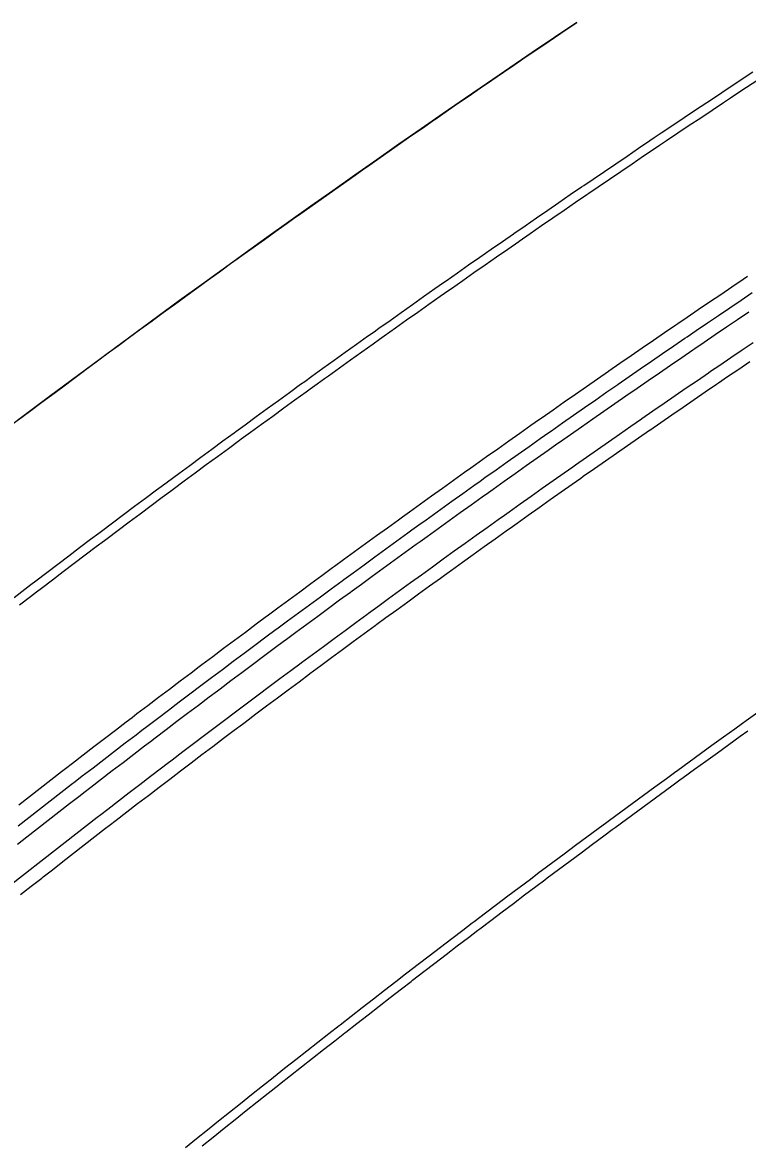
# Model space of a CAD drawing. Extents: x 2145147 to 2158018, y 137519 to 148068.
# Drawn here: x 2151845.4 to 2151897.6, y 142596.4 to 142677.2 of the extents above; entities that cross this region are included whole.
import ezdxf

# ---------------------------------------------------------------- set-up
doc = ezdxf.new("R2010")
doc.units = 0
doc.layers.add('PR_Align_Ramp_E', color=7, linetype='Continuous')
doc.layers.add('PR_Phasing_Pavement_1', color=7, linetype='Continuous')

msp = doc.modelspace()

# ---------------------------------------------------------------- linework, layer by layer
at = {"layer": 'PR_Align_Ramp_E'}
msp.add_arc((2152418.635, 141885.028), 954.93, 123.94985, 138.840427, dxfattribs=at)
at = {"layer": 'PR_Phasing_Pavement_1'}
for points in [[(2151845.099, 142648.538), (2151845.899, 142649.138), (2151846.699, 142649.738), (2151847.5, 142650.336), (2151848.302, 142650.934), (2151849.105, 142651.531), (2151849.875, 142652.102), (2151849.908, 142652.127), (2151850.711, 142652.722), (2151851.515, 142653.316), (2151852.32, 142653.91), (2151853.126, 142654.502), (2151853.932, 142655.094), (2151854.739, 142655.685), (2151854.87, 142655.782), (2151855.546, 142656.275), (2151856.354, 142656.864), (2151857.162, 142657.453), (2151857.972, 142658.04), (2151858.781, 142658.627), (2151859.592, 142659.213), (2151859.89, 142659.428), (2151860.403, 142659.798), (2151860.944, 142660.188), (2151861.215, 142660.382), (2151862.027, 142660.965), (2151862.84, 142661.548), (2151863.653, 142662.129), (2151864.467, 142662.71), (2151864.933, 142663.042), (2151865.282, 142663.29), (2151866.097, 142663.869), (2151866.913, 142664.447), (2151867.73, 142665.025), (2151868.547, 142665.601), (2151869.364, 142666.177), (2151870, 142666.623), (2151870.183, 142666.751), (2151871.002, 142667.325), (2151871.821, 142667.898), (2151872.641, 142668.471), (2151873.462, 142669.042), (2151874.283, 142669.612), (2151875.09, 142670.171), (2151875.105, 142670.182), (2151875.928, 142670.751), (2151876.751, 142671.319), (2151877.575, 142671.886), (2151878.399, 142672.452), (2151879.224, 142673.017), (2151880.049, 142673.582), (2151880.202, 142673.686), (2151880.875, 142674.145), (2151881.702, 142674.708), (2151882.529, 142675.27), (2151883.357, 142675.831), (2151884.185, 142676.391), (2151885.014, 142676.95), (2151885.338, 142677.168)], [(2151890.922, 142668.873), (2151891.428, 142669.212), (2151892.249, 142669.764), (2151893.071, 142670.315), (2151893.894, 142670.865), (2151894.717, 142671.414), (2151895.541, 142671.962), (2151896.032, 142672.288), (2151896.365, 142672.51), (2151897.19, 142673.056), (2151898.016, 142673.602)], [(2151891.295, 142668.32), (2151891.8, 142668.659), (2151892.621, 142669.211), (2151893.442, 142669.761), (2151894.264, 142670.31), (2151895.087, 142670.859), (2151895.91, 142671.407), (2151896.401, 142671.733), (2151896.734, 142671.954), (2151897.558, 142672.5), (2151898.383, 142673.045)], [(2151844.796, 142635.762), (2151845.582, 142636.362), (2151846.015, 142636.692), (2151846.369, 142636.962), (2151847.157, 142637.561), (2151847.945, 142638.159), (2151848.734, 142638.756), (2151849.524, 142639.352), (2151850.314, 142639.948), (2151850.911, 142640.397), (2151851.105, 142640.543), (2151851.897, 142641.137), (2151852.689, 142641.73), (2151853.481, 142642.322), (2151854.275, 142642.913), (2151855.069, 142643.504), (2151855.831, 142644.07), (2151855.863, 142644.094), (2151856.658, 142644.683), (2151857.454, 142645.271), (2151858.251, 142645.858), (2151859.048, 142646.444), (2151859.845, 142647.03), (2151860.644, 142647.615), (2151860.774, 142647.71), (2151861.443, 142648.199), (2151862.242, 142648.782), (2151863.042, 142649.364), (2151863.843, 142649.945), (2151864.644, 142650.526), (2151865.446, 142651.106), (2151865.741, 142651.319), (2151866.249, 142651.684), (2151866.784, 142652.07), (2151867.052, 142652.263), (2151867.856, 142652.84), (2151868.66, 142653.416), (2151869.465, 142653.992), (2151870.27, 142654.566), (2151870.732, 142654.895), (2151871.077, 142655.14), (2151871.883, 142655.713), (2151872.691, 142656.285), (2151873.499, 142656.856), (2151874.307, 142657.427), (2151875.116, 142657.996), (2151875.745, 142658.438), (2151875.926, 142658.565), (2151876.736, 142659.133), (2151877.547, 142659.7), (2151878.359, 142660.266), (2151879.171, 142660.832), (2151879.984, 142661.396), (2151880.782, 142661.949), (2151880.797, 142661.96), (2151881.611, 142662.523), (2151882.425, 142663.085), (2151883.241, 142663.646), (2151884.056, 142664.206), (2151884.872, 142664.765), (2151885.689, 142665.324), (2151885.841, 142665.427), (2151886.507, 142665.882), (2151887.325, 142666.438), (2151888.143, 142666.994), (2151888.962, 142667.549), (2151889.782, 142668.104), (2151890.602, 142668.657), (2151890.922, 142668.873)], [(2151845.2, 142635.232), (2151845.986, 142635.832), (2151846.419, 142636.162), (2151846.773, 142636.431), (2151847.56, 142637.03), (2151848.348, 142637.628), (2151849.136, 142638.224), (2151849.925, 142638.82), (2151850.715, 142639.415), (2151851.311, 142639.864), (2151851.505, 142640.01), (2151852.296, 142640.603), (2151853.088, 142641.196), (2151853.88, 142641.788), (2151854.673, 142642.379), (2151855.466, 142642.969), (2151856.228, 142643.534), (2151856.26, 142643.558), (2151857.055, 142644.147), (2151857.85, 142644.734), (2151858.646, 142645.321), (2151859.443, 142645.907), (2151860.24, 142646.492), (2151861.037, 142647.077), (2151861.168, 142647.172), (2151861.836, 142647.66), (2151862.635, 142648.243), (2151863.434, 142648.825), (2151864.234, 142649.406), (2151865.035, 142649.986), (2151865.836, 142650.565), (2151866.131, 142650.778), (2151866.638, 142651.144), (2151867.174, 142651.529), (2151867.441, 142651.721), (2151868.244, 142652.298), (2151869.048, 142652.874), (2151869.852, 142653.449), (2151870.657, 142654.023), (2151871.118, 142654.352), (2151871.463, 142654.597), (2151872.269, 142655.169), (2151873.076, 142655.741), (2151873.883, 142656.312), (2151874.691, 142656.882), (2151875.5, 142657.451), (2151876.128, 142657.893), (2151876.309, 142658.019), (2151877.119, 142658.587), (2151877.929, 142659.154), (2151878.74, 142659.719), (2151879.552, 142660.284), (2151880.364, 142660.848), (2151881.161, 142661.401), (2151881.177, 142661.412), (2151881.99, 142661.974), (2151882.804, 142662.536), (2151883.618, 142663.096), (2151884.433, 142663.656), (2151885.249, 142664.215), (2151886.065, 142664.773), (2151886.217, 142664.877), (2151886.882, 142665.331), (2151887.7, 142665.887), (2151888.518, 142666.443), (2151889.336, 142666.997), (2151890.155, 142667.551), (2151890.975, 142668.104), (2151891.295, 142668.32)], [(2151845.141, 142620.832), (2151845.912, 142621.432), (2151846.683, 142622.031), (2151847.456, 142622.63), (2151848.228, 142623.228), (2151848.496, 142623.434), (2151849.002, 142623.825), (2151849.776, 142624.421), (2151850.55, 142625.016), (2151851.325, 142625.61), (2151852.101, 142626.204), (2151852.878, 142626.797), (2151853.305, 142627.123), (2151853.655, 142627.389), (2151854.433, 142627.98), (2151855.211, 142628.571), (2151855.99, 142629.16), (2151856.769, 142629.749), (2151857.55, 142630.337), (2151858.139, 142630.78), (2151858.33, 142630.924), (2151859.112, 142631.511), (2151859.894, 142632.096), (2151860.676, 142632.681), (2151861.46, 142633.265), (2151862.243, 142633.848), (2151862.996, 142634.406), (2151863.028, 142634.43), (2151863.813, 142635.011), (2151864.599, 142635.592), (2151865.385, 142636.172), (2151866.172, 142636.751), (2151866.959, 142637.329), (2151867.748, 142637.906), (2151867.876, 142638), (2151868.536, 142638.483), (2151869.326, 142639.058), (2151870.115, 142639.633), (2151870.906, 142640.207), (2151871.697, 142640.78), (2151872.489, 142641.353), (2151872.78, 142641.563), (2151873.281, 142641.924), (2151873.81, 142642.305), (2151874.074, 142642.495), (2151874.868, 142643.065), (2151875.662, 142643.634), (2151876.456, 142644.202), (2151877.252, 142644.769), (2151877.707, 142645.093), (2151878.048, 142645.336), (2151878.844, 142645.901), (2151879.641, 142646.466), (2151880.439, 142647.03), (2151881.237, 142647.593), (2151882.036, 142648.156), (2151882.657, 142648.592), (2151882.835, 142648.717), (2151883.635, 142649.278), (2151884.436, 142649.838), (2151885.237, 142650.397), (2151886.039, 142650.955), (2151886.841, 142651.512), (2151887.629, 142652.058), (2151887.644, 142652.069), (2151888.448, 142652.624), (2151889.252, 142653.179), (2151890.057, 142653.733), (2151890.862, 142654.286), (2151891.668, 142654.838), (2151892.474, 142655.39), (2151892.624, 142655.492), (2151893.281, 142655.94), (2151894.089, 142656.49), (2151894.897, 142657.039), (2151895.706, 142657.587), (2151896.515, 142658.134), (2151897.325, 142658.681), (2151897.641, 142658.893)], [(2151845.089, 142619.311), (2151845.858, 142619.912), (2151846.628, 142620.511), (2151847.399, 142621.11), (2151848.17, 142621.707), (2151848.942, 142622.304), (2151849.209, 142622.511), (2151849.714, 142622.901), (2151850.487, 142623.496), (2151851.261, 142624.09), (2151852.035, 142624.684), (2151852.81, 142625.277), (2151853.585, 142625.869), (2151854.012, 142626.195), (2151854.361, 142626.461), (2151855.138, 142627.051), (2151855.915, 142627.641), (2151856.693, 142628.23), (2151857.472, 142628.818), (2151858.251, 142629.405), (2151858.84, 142629.848), (2151859.031, 142629.991), (2151859.811, 142630.577), (2151860.593, 142631.162), (2151861.374, 142631.746), (2151862.156, 142632.329), (2151862.939, 142632.911), (2151863.691, 142633.469), (2151863.723, 142633.493), (2151864.507, 142634.073), (2151865.292, 142634.653), (2151866.077, 142635.232), (2151866.863, 142635.811), (2151867.649, 142636.388), (2151868.436, 142636.965), (2151868.565, 142637.059), (2151869.224, 142637.54), (2151870.013, 142638.115), (2151870.801, 142638.689), (2151871.591, 142639.263), (2151872.381, 142639.835), (2151873.172, 142640.407), (2151873.463, 142640.617), (2151873.963, 142640.977), (2151874.491, 142641.358), (2151874.755, 142641.547), (2151875.548, 142642.117), (2151876.341, 142642.685), (2151877.134, 142643.252), (2151877.929, 142643.819), (2151878.384, 142644.143), (2151878.724, 142644.385), (2151879.519, 142644.95), (2151880.315, 142645.514), (2151881.112, 142646.077), (2151881.909, 142646.64), (2151882.707, 142647.201), (2151883.327, 142647.637), (2151883.505, 142647.762), (2151884.304, 142648.322), (2151885.104, 142648.881), (2151885.904, 142649.44), (2151886.705, 142649.997), (2151887.506, 142650.554), (2151888.293, 142651.099), (2151888.308, 142651.109), (2151889.111, 142651.664), (2151889.914, 142652.218), (2151890.718, 142652.772), (2151891.522, 142653.324), (2151892.327, 142653.876), (2151893.132, 142654.426), (2151893.282, 142654.528), (2151893.938, 142654.976), (2151894.745, 142655.525), (2151895.552, 142656.074), (2151896.36, 142656.621), (2151897.168, 142657.167), (2151897.977, 142657.713)], [(2151845.052, 142618), (2151845.711, 142618.515), (2151846.479, 142619.115), (2151847.248, 142619.714), (2151848.018, 142620.312), (2151848.788, 142620.909), (2151849.559, 142621.505), (2151849.826, 142621.711), (2151850.331, 142622.101), (2151851.103, 142622.695), (2151851.876, 142623.289), (2151852.649, 142623.882), (2151853.423, 142624.475), (2151854.198, 142625.066), (2151854.624, 142625.391), (2151854.973, 142625.657), (2151855.749, 142626.247), (2151856.525, 142626.836), (2151857.303, 142627.424), (2151858.08, 142628.011), (2151858.859, 142628.598), (2151859.446, 142629.04), (2151859.638, 142629.184), (2151860.417, 142629.769), (2151861.197, 142630.353), (2151861.978, 142630.936), (2151862.76, 142631.519), (2151863.542, 142632.101), (2151864.292, 142632.658), (2151864.324, 142632.681), (2151865.108, 142633.261), (2151865.891, 142633.841), (2151866.676, 142634.419), (2151867.461, 142634.997), (2151868.247, 142635.574), (2151869.033, 142636.149), (2151869.161, 142636.244), (2151869.82, 142636.725), (2151870.607, 142637.299), (2151871.395, 142637.872), (2151872.184, 142638.445), (2151872.973, 142639.017), (2151873.763, 142639.588), (2151874.054, 142639.798), (2151874.554, 142640.158), (2151875.081, 142640.538), (2151875.345, 142640.727), (2151876.136, 142641.296), (2151876.929, 142641.864), (2151877.721, 142642.43), (2151878.515, 142642.996), (2151878.969, 142643.32), (2151879.309, 142643.562), (2151880.104, 142644.126), (2151880.899, 142644.69), (2151881.695, 142645.252), (2151882.491, 142645.814), (2151883.288, 142646.375), (2151883.907, 142646.81), (2151884.086, 142646.935), (2151884.884, 142647.495), (2151885.682, 142648.053), (2151886.482, 142648.611), (2151887.282, 142649.168), (2151888.082, 142649.724), (2151888.868, 142650.268), (2151888.883, 142650.279), (2151889.685, 142650.833), (2151890.487, 142651.387), (2151891.29, 142651.939), (2151892.093, 142652.491), (2151892.897, 142653.042), (2151893.702, 142653.592), (2151893.851, 142653.694), (2151894.507, 142654.142), (2151895.313, 142654.69), (2151896.119, 142655.238), (2151896.926, 142655.784), (2151897.733, 142656.33)], [(2151844.645, 142615.14), (2151845.41, 142615.74), (2151846.176, 142616.34), (2151846.284, 142616.425), (2151846.942, 142616.939), (2151847.709, 142617.538), (2151848.476, 142618.135), (2151849.244, 142618.732), (2151850.013, 142619.328), (2151850.782, 142619.923), (2151851.048, 142620.128), (2151851.552, 142620.517), (2151852.322, 142621.11), (2151853.094, 142621.703), (2151853.865, 142622.295), (2151854.638, 142622.886), (2151855.411, 142623.476), (2151855.836, 142623.8), (2151856.184, 142624.065), (2151856.959, 142624.654), (2151857.733, 142625.242), (2151858.509, 142625.829), (2151859.285, 142626.415), (2151860.062, 142627), (2151860.648, 142627.441), (2151860.839, 142627.585), (2151861.617, 142628.168), (2151862.395, 142628.751), (2151863.174, 142629.333), (2151863.954, 142629.915), (2151864.735, 142630.495), (2151865.483, 142631.051), (2151865.515, 142631.075), (2151866.297, 142631.654), (2151867.079, 142632.232), (2151867.862, 142632.809), (2151868.645, 142633.385), (2151869.429, 142633.961), (2151870.214, 142634.535), (2151870.342, 142634.629), (2151870.999, 142635.109), (2151871.785, 142635.682), (2151872.571, 142636.255), (2151873.358, 142636.826), (2151874.146, 142637.397), (2151874.934, 142637.966), (2151875.224, 142638.176), (2151875.723, 142638.535), (2151876.249, 142638.915), (2151876.512, 142639.103), (2151877.302, 142639.671), (2151878.093, 142640.237), (2151878.884, 142640.803), (2151879.676, 142641.368), (2151880.129, 142641.691), (2151880.468, 142641.932), (2151881.261, 142642.495), (2151882.054, 142643.057), (2151882.848, 142643.619), (2151883.643, 142644.179), (2151884.438, 142644.739), (2151885.056, 142645.173), (2151885.234, 142645.298), (2151886.031, 142645.856), (2151886.828, 142646.414), (2151887.625, 142646.97), (2151888.424, 142647.526), (2151889.222, 142648.081), (2151890.007, 142648.624), (2151890.022, 142648.635), (2151890.822, 142649.188), (2151891.622, 142649.74), (2151892.423, 142650.291), (2151893.225, 142650.842), (2151894.027, 142651.392), (2151894.83, 142651.941), (2151894.979, 142652.043), (2151895.633, 142652.489), (2151896.437, 142653.036), (2151897.242, 142653.583), (2151898.047, 142654.128)], [(2151845.263, 142614.353), (2151846.027, 142614.954), (2151846.792, 142615.553), (2151846.9, 142615.637), (2151847.557, 142616.151), (2151848.323, 142616.749), (2151849.09, 142617.346), (2151849.857, 142617.942), (2151850.625, 142618.537), (2151851.393, 142619.131), (2151851.659, 142619.337), (2151852.163, 142619.725), (2151852.932, 142620.318), (2151853.702, 142620.91), (2151854.473, 142621.501), (2151855.245, 142622.091), (2151856.017, 142622.681), (2151856.442, 142623.005), (2151856.79, 142623.27), (2151857.563, 142623.858), (2151858.337, 142624.445), (2151859.112, 142625.031), (2151859.887, 142625.617), (2151860.663, 142626.201), (2151861.249, 142626.642), (2151861.439, 142626.785), (2151862.217, 142627.368), (2151862.994, 142627.951), (2151863.773, 142628.532), (2151864.551, 142629.113), (2151865.331, 142629.692), (2151866.079, 142630.248), (2151866.111, 142630.272), (2151866.892, 142630.85), (2151867.673, 142631.427), (2151868.455, 142632.004), (2151869.238, 142632.579), (2151870.021, 142633.154), (2151870.804, 142633.728), (2151870.933, 142633.822), (2151871.589, 142634.302), (2151872.374, 142634.874), (2151873.159, 142635.446), (2151873.945, 142636.017), (2151874.732, 142636.587), (2151875.519, 142637.156), (2151875.809, 142637.365), (2151876.307, 142637.724), (2151876.833, 142638.103), (2151877.096, 142638.292), (2151877.885, 142638.858), (2151878.675, 142639.424), (2151879.465, 142639.989), (2151880.256, 142640.553), (2151880.709, 142640.876), (2151881.047, 142641.117), (2151881.839, 142641.679), (2151882.632, 142642.241), (2151883.425, 142642.802), (2151884.219, 142643.362), (2151885.014, 142643.921), (2151885.631, 142644.355), (2151885.809, 142644.48), (2151886.604, 142645.037), (2151887.4, 142645.594), (2151888.197, 142646.15), (2151888.994, 142646.705), (2151889.792, 142647.259), (2151890.576, 142647.802), (2151890.591, 142647.812), (2151891.39, 142648.365), (2151892.19, 142648.917), (2151892.99, 142649.467), (2151893.791, 142650.018), (2151894.592, 142650.567), (2151895.394, 142651.115), (2151895.543, 142651.217), (2151896.196, 142651.663), (2151897, 142652.209), (2151897.803, 142652.755)], [(2151857.151, 142596.146), (2151857.941, 142596.784), (2151858.723, 142597.412), (2151858.733, 142597.42), (2151859.525, 142598.055), (2151860.318, 142598.69), (2151861.111, 142599.324), (2151861.906, 142599.956), (2151862.701, 142600.588), (2151863.455, 142601.187), (2151863.496, 142601.219), (2151864.293, 142601.849), (2151865.09, 142602.478), (2151865.888, 142603.107), (2151866.686, 142603.734), (2151867.486, 142604.36), (2151868.214, 142604.929), (2151868.286, 142604.986), (2151869.086, 142605.61), (2151869.888, 142606.234), (2151870.69, 142606.857), (2151871.493, 142607.479), (2151872.296, 142608.1), (2151872.997, 142608.64), (2151873.101, 142608.72), (2151873.906, 142609.339), (2151874.711, 142609.957), (2151875.518, 142610.574), (2151876.325, 142611.191), (2151877.132, 142611.806), (2151877.805, 142612.318), (2151877.941, 142612.421), (2151878.75, 142613.035), (2151879.56, 142613.647), (2151880.37, 142614.259), (2151881.182, 142614.87), (2151881.993, 142615.48), (2151882.638, 142615.963), (2151882.806, 142616.089), (2151883.619, 142616.697), (2151884.433, 142617.304), (2151885.248, 142617.911), (2151886.063, 142618.516), (2151886.879, 142619.12), (2151887.495, 142619.576), (2151887.696, 142619.724), (2151888.514, 142620.326), (2151889.332, 142620.928), (2151890.151, 142621.529), (2151890.97, 142622.129), (2151891.79, 142622.727), (2151892.377, 142623.155), (2151892.611, 142623.325), (2151893.432, 142623.922), (2151894.255, 142624.518), (2151895.078, 142625.114), (2151895.901, 142625.708), (2151896.725, 142626.301), (2151897.283, 142626.702), (2151897.55, 142626.893), (2151898.376, 142627.485)], [(2151858.36, 142596.264), (2151859.141, 142596.892), (2151859.151, 142596.899), (2151859.942, 142597.534), (2151860.735, 142598.168), (2151861.528, 142598.802), (2151862.321, 142599.434), (2151863.116, 142600.065), (2151863.87, 142600.663), (2151863.911, 142600.696), (2151864.707, 142601.325), (2151865.503, 142601.954), (2151866.301, 142602.582), (2151867.099, 142603.209), (2151867.897, 142603.835), (2151868.625, 142604.403), (2151868.697, 142604.46), (2151869.497, 142605.084), (2151870.298, 142605.707), (2151871.099, 142606.329), (2151871.901, 142606.951), (2151872.704, 142607.571), (2151873.404, 142608.111), (2151873.508, 142608.191), (2151874.312, 142608.81), (2151875.117, 142609.427), (2151875.923, 142610.044), (2151876.73, 142610.66), (2151877.537, 142611.275), (2151878.209, 142611.786), (2151878.345, 142611.889), (2151879.153, 142612.502), (2151879.962, 142613.115), (2151880.772, 142613.726), (2151881.583, 142614.336), (2151882.394, 142614.946), (2151883.038, 142615.429), (2151883.206, 142615.555), (2151884.019, 142616.162), (2151884.832, 142616.769), (2151885.646, 142617.375), (2151886.461, 142617.98), (2151887.277, 142618.584), (2151887.892, 142619.039), (2151888.093, 142619.187), (2151888.91, 142619.789), (2151889.727, 142620.39), (2151890.545, 142620.99), (2151891.364, 142621.59), (2151892.184, 142622.188), (2151892.77, 142622.616), (2151893.004, 142622.786), (2151893.825, 142623.382), (2151894.646, 142623.978), (2151895.468, 142624.572), (2151896.291, 142625.166), (2151897.115, 142625.759), (2151897.672, 142626.159)]]:
    msp.add_lwpolyline(points, dxfattribs=at)

doc.saveas('drawing.dxf')
